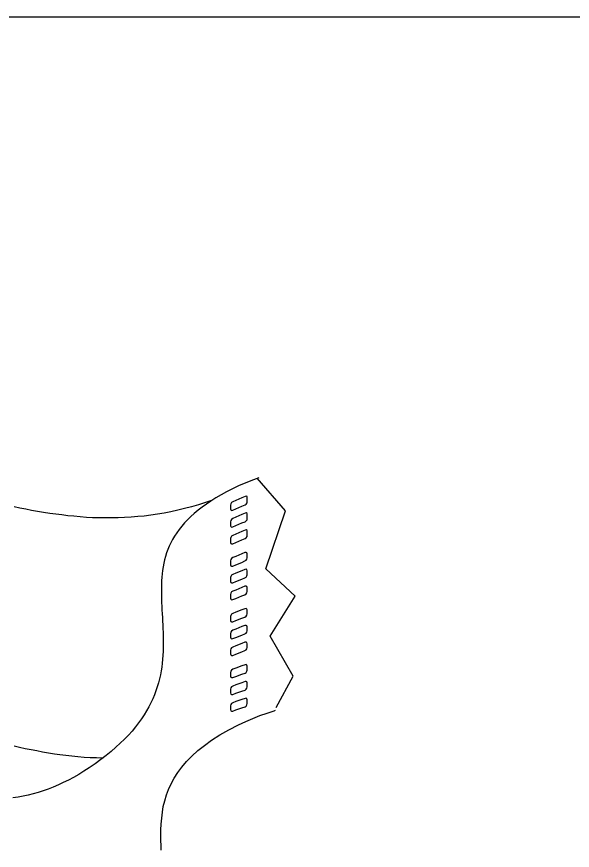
# Model space of a CAD drawing. Extents: x 638850 to 644908, y 297188 to 298900.
# Drawn here: x 639370.2 to 639417.5, y 297967.6 to 298038.5 of the extents above; entities that cross this region are included whole.
import ezdxf

# ---------------------------------------------------------------- set-up
doc = ezdxf.new("R2010")
doc.units = 0
for name, color, linetype in [('1', 7, 'Continuous'), ('16', 7, 'Continuous'), ('2', 7, 'Continuous')]:
    doc.layers.add(name, color=color, linetype=linetype)

msp = doc.modelspace()

# ---------------------------------------------------------------- linework, layer by layer
at = {"layer": '1'}
msp.add_line((638890.439, 298038.53), (639676.439, 298038.53), dxfattribs=at)
msp.add_lwpolyline([(639392.292, 297979.766), (639393.72, 297982.445), (639391.757, 297985.837), (639393.898, 297989.23), (639391.4, 297991.551), (639393.073, 297996.506), (639390.664, 297999.274)], dxfattribs=at)
at = {"layer": '16'}
for points in [[(639389.634, 297997.005), (639389.729, 297997.067), (639389.804, 297997.175), (639389.82, 297997.283), (639389.82, 297997.283), (639389.82, 297997.362), (639389.82, 297997.532), (639389.82, 297997.607), (639389.82, 297997.607), (639389.804, 297997.702), (639389.729, 297997.732), (639389.634, 297997.715), (639389.634, 297997.715), (639389.372, 297997.591), (639388.862, 297997.375), (639388.6, 297997.254), (639388.6, 297997.254), (639388.492, 297997.192), (639388.43, 297997.084), (639388.4, 297996.989), (639388.4, 297996.989), (639388.4, 297996.897), (639388.4, 297996.743), (639388.4, 297996.652), (639388.4, 297996.652), (639388.43, 297996.573), (639388.492, 297996.527), (639388.6, 297996.544), (639388.6, 297996.544), (639388.862, 297996.665), (639389.372, 297996.881), (639389.634, 297997.005), (639389.634, 297997.005), (639389.634, 297997.005)], [(639389.634, 297995.569), (639389.729, 297995.647), (639389.804, 297995.739), (639389.82, 297995.847), (639389.82, 297995.847), (639389.82, 297995.939), (639389.82, 297996.095), (639389.82, 297996.187), (639389.82, 297996.187), (639389.804, 297996.266), (639389.729, 297996.311), (639389.634, 297996.295), (639389.634, 297996.295), (639389.372, 297996.171), (639388.862, 297995.955), (639388.6, 297995.831), (639388.6, 297995.831), (639388.492, 297995.771), (639388.43, 297995.661), (639388.4, 297995.553), (639388.4, 297995.553), (639388.4, 297995.477), (639388.4, 297995.323), (639388.4, 297995.229), (639388.4, 297995.229), (639388.43, 297995.153), (639388.492, 297995.107), (639388.6, 297995.121), (639388.6, 297995.121), (639388.862, 297995.245), (639389.372, 297995.461), (639389.634, 297995.569), (639389.634, 297995.569), (639389.634, 297995.569)], [(639389.634, 297994.149), (639389.729, 297994.211), (639389.804, 297994.303), (639389.82, 297994.411), (639389.82, 297994.411), (639389.82, 297994.502), (639389.82, 297994.659), (639389.82, 297994.751), (639389.82, 297994.751), (639389.804, 297994.829), (639389.729, 297994.875), (639389.634, 297994.859), (639389.634, 297994.859), (639389.372, 297994.735), (639388.862, 297994.519), (639388.6, 297994.411), (639388.6, 297994.411), (639388.492, 297994.349), (639388.43, 297994.241), (639388.4, 297994.133), (639388.4, 297994.133), (639388.4, 297994.057), (639388.4, 297993.9), (639388.4, 297993.809), (639388.4, 297993.809), (639388.43, 297993.717), (639388.492, 297993.684), (639388.6, 297993.701), (639388.6, 297993.701), (639388.862, 297993.809), (639389.372, 297994.025), (639389.634, 297994.149), (639389.634, 297994.149), (639389.634, 297994.149)], [(639389.621, 297992.234), (639389.729, 297992.297), (639389.791, 297992.388), (639389.82, 297992.496), (639389.82, 297992.496), (639389.82, 297992.588), (639389.82, 297992.742), (639389.82, 297992.837), (639389.82, 297992.837), (639389.791, 297992.912), (639389.729, 297992.961), (639389.621, 297992.945), (639389.621, 297992.945), (639389.356, 297992.837), (639388.848, 297992.621), (639388.584, 297992.513), (639388.584, 297992.513), (639388.492, 297992.434), (639388.414, 297992.342), (639388.4, 297992.234), (639388.4, 297992.234), (639388.4, 297992.156), (639388.4, 297991.986), (639388.4, 297991.91), (639388.4, 297991.91), (639388.414, 297991.816), (639388.492, 297991.786), (639388.584, 297991.802), (639388.584, 297991.802), (639388.848, 297991.91), (639389.356, 297992.11), (639389.621, 297992.234), (639389.621, 297992.234), (639389.621, 297992.234)], [(639389.621, 297990.798), (639389.729, 297990.86), (639389.791, 297990.968), (639389.82, 297991.06), (639389.82, 297991.06), (639389.82, 297991.152), (639389.82, 297991.306), (639389.82, 297991.4), (639389.82, 297991.4), (639389.791, 297991.492), (639389.729, 297991.524), (639389.621, 297991.508), (639389.621, 297991.508), (639389.356, 297991.4), (639388.848, 297991.198), (639388.584, 297991.09), (639388.584, 297991.09), (639388.492, 297991.014), (639388.414, 297990.92), (639388.4, 297990.812), (639388.4, 297990.812), (639388.4, 297990.736), (639388.4, 297990.566), (639388.4, 297990.488), (639388.4, 297990.488), (639388.414, 297990.396), (639388.492, 297990.366), (639388.584, 297990.366), (639388.584, 297990.366), (639388.848, 297990.488), (639389.356, 297990.69), (639389.621, 297990.798), (639389.621, 297990.798), (639389.621, 297990.798)], [(639389.621, 297989.362), (639389.729, 297989.437), (639389.791, 297989.532), (639389.82, 297989.64), (639389.82, 297989.64), (639389.82, 297989.715), (639389.82, 297989.885), (639389.82, 297989.964), (639389.82, 297989.964), (639389.791, 297990.056), (639389.729, 297990.101), (639389.621, 297990.088), (639389.621, 297990.088), (639389.356, 297989.98), (639388.848, 297989.761), (639388.584, 297989.653), (639388.584, 297989.653), (639388.492, 297989.594), (639388.414, 297989.499), (639388.4, 297989.391), (639388.4, 297989.391), (639388.4, 297989.316), (639388.4, 297989.146), (639388.4, 297989.067), (639388.4, 297989.067), (639388.414, 297988.976), (639388.492, 297988.93), (639388.584, 297988.943), (639388.584, 297988.943), (639388.848, 297989.051), (639389.356, 297989.254), (639389.621, 297989.362), (639389.621, 297989.362), (639389.621, 297989.362)], [(639389.621, 297987.461), (639389.729, 297987.523), (639389.791, 297987.615), (639389.82, 297987.723), (639389.82, 297987.723), (639389.82, 297987.817), (639389.82, 297987.971), (639389.82, 297988.063), (639389.82, 297988.063), (639389.791, 297988.141), (639389.729, 297988.187), (639389.621, 297988.171), (639389.621, 297988.171), (639389.356, 297988.063), (639388.848, 297987.863), (639388.584, 297987.755), (639388.584, 297987.755), (639388.492, 297987.693), (639388.414, 297987.601), (639388.4, 297987.493), (639388.4, 297987.493), (639388.4, 297987.415), (639388.4, 297987.245), (639388.4, 297987.169), (639388.4, 297987.169), (639388.414, 297987.075), (639388.492, 297987.045), (639388.584, 297987.045), (639388.584, 297987.045), (639388.848, 297987.153), (639389.356, 297987.353), (639389.621, 297987.461), (639389.621, 297987.461), (639389.621, 297987.461)], [(639389.621, 297986.024), (639389.729, 297986.087), (639389.791, 297986.178), (639389.82, 297986.286), (639389.82, 297986.286), (639389.82, 297986.381), (639389.82, 297986.535), (639389.82, 297986.627), (639389.82, 297986.627), (639389.791, 297986.705), (639389.729, 297986.751), (639389.621, 297986.735), (639389.621, 297986.735), (639389.356, 297986.643), (639388.848, 297986.443), (639388.584, 297986.335), (639388.584, 297986.335), (639388.492, 297986.273), (639388.414, 297986.178), (639388.4, 297986.07), (639388.4, 297986.07), (639388.4, 297985.995), (639388.4, 297985.825), (639388.4, 297985.746), (639388.4, 297985.746), (639388.414, 297985.655), (639388.492, 297985.609), (639388.584, 297985.625), (639388.584, 297985.625), (639388.848, 297985.733), (639389.356, 297985.916), (639389.621, 297986.024), (639389.621, 297986.024), (639389.621, 297986.024)], [(639389.621, 297984.604), (639389.729, 297984.666), (639389.791, 297984.758), (639389.82, 297984.866), (639389.82, 297984.866), (639389.82, 297984.944), (639389.82, 297985.115), (639389.82, 297985.19), (639389.82, 297985.19), (639389.791, 297985.285), (639389.729, 297985.331), (639389.621, 297985.314), (639389.621, 297985.314), (639389.356, 297985.206), (639388.848, 297985.02), (639388.584, 297984.912), (639388.584, 297984.912), (639388.492, 297984.853), (639388.414, 297984.758), (639388.4, 297984.65), (639388.4, 297984.65), (639388.4, 297984.575), (639388.4, 297984.404), (639388.4, 297984.326), (639388.4, 297984.326), (639388.414, 297984.234), (639388.492, 297984.188), (639388.584, 297984.202), (639388.584, 297984.202), (639388.848, 297984.31), (639389.356, 297984.496), (639389.621, 297984.604), (639389.621, 297984.604), (639389.621, 297984.604)], [(639389.634, 297982.69), (639389.729, 297982.752), (639389.791, 297982.844), (639389.82, 297982.952), (639389.82, 297982.952), (639389.82, 297983.044), (639389.82, 297983.198), (639389.82, 297983.292), (639389.82, 297983.292), (639389.791, 297983.368), (639389.729, 297983.416), (639389.634, 297983.4), (639389.634, 297983.4), (639389.356, 297983.308), (639388.848, 297983.122), (639388.584, 297983.014), (639388.584, 297983.014), (639388.492, 297982.952), (639388.414, 297982.86), (639388.4, 297982.752), (639388.4, 297982.752), (639388.4, 297982.674), (639388.4, 297982.52), (639388.4, 297982.425), (639388.4, 297982.425), (639388.414, 297982.334), (639388.492, 297982.304), (639388.584, 297982.304), (639388.584, 297982.304), (639388.848, 297982.412), (639389.356, 297982.595), (639389.634, 297982.69), (639389.634, 297982.69), (639389.634, 297982.69)], [(639389.634, 297981.254), (639389.729, 297981.316), (639389.791, 297981.407), (639389.82, 297981.515), (639389.82, 297981.515), (639389.82, 297981.607), (639389.82, 297981.764), (639389.82, 297981.856), (639389.82, 297981.856), (639389.791, 297981.947), (639389.729, 297981.98), (639389.634, 297981.98), (639389.634, 297981.98), (639389.356, 297981.872), (639388.848, 297981.702), (639388.584, 297981.594), (639388.584, 297981.594), (639388.492, 297981.532), (639388.414, 297981.437), (639388.4, 297981.329), (639388.4, 297981.329), (639388.4, 297981.254), (639388.4, 297981.083), (639388.4, 297981.005), (639388.4, 297981.005), (639388.414, 297980.913), (639388.492, 297980.881), (639388.584, 297980.881), (639388.584, 297980.881), (639388.848, 297980.975), (639389.356, 297981.159), (639389.634, 297981.254), (639389.634, 297981.254), (639389.634, 297981.254)], [(639389.634, 297979.833), (639389.729, 297979.893), (639389.791, 297979.987), (639389.82, 297980.095), (639389.82, 297980.095), (639389.82, 297980.171), (639389.82, 297980.341), (639389.82, 297980.419), (639389.82, 297980.419), (639389.791, 297980.511), (639389.729, 297980.557), (639389.634, 297980.543), (639389.634, 297980.543), (639389.356, 297980.449), (639388.848, 297980.265), (639388.584, 297980.171), (639388.584, 297980.171), (639388.492, 297980.109), (639388.414, 297980.017), (639388.4, 297979.909), (639388.4, 297979.909), (639388.4, 297979.833), (639388.4, 297979.663), (639388.4, 297979.585), (639388.4, 297979.585), (639388.414, 297979.493), (639388.492, 297979.447), (639388.584, 297979.461), (639388.584, 297979.461), (639388.848, 297979.555), (639389.356, 297979.739), (639389.634, 297979.833), (639389.634, 297979.833), (639389.634, 297979.833)]]:
    msp.add_lwpolyline(points, dxfattribs=at)
at = {"layer": '2'}
for points in [[(639390.82, 297999.29), (639390.361, 297999.121), (639389.713, 297998.874), (639389.079, 297998.613), (639389.079, 297998.613), (639389.079, 297998.613), (639389.079, 297998.613), (639389.079, 297998.613), (639389.079, 297998.613), (639388.555, 297998.365), (639388.06, 297998.118), (639387.596, 297997.857), (639387.148, 297997.596), (639386.732, 297997.33), (639386.345, 297997.069), (639385.976, 297996.806), (639385.636, 297996.543)], [(639386.784, 297997.366), (639386.269, 297997.193), (639385.666, 297997.006), (639385.081, 297996.835), (639384.491, 297996.682), (639383.922, 297996.543), (639383.335, 297996.403), (639382.763, 297996.295), (639382.192, 297996.205), (639381.62, 297996.126), (639381.064, 297996.048), (639380.509, 297996.003), (639379.953, 297995.955), (639379.397, 297995.926), (639378.839, 297995.895), (639378.299, 297995.895), (639377.759, 297995.895), (639377.217, 297995.895), (639376.677, 297995.91), (639376.153, 297995.94), (639375.613, 297995.985), (639375.086, 297996.034), (639374.56, 297996.079), (639374.053, 297996.142), (639373.543, 297996.205), (639373.032, 297996.282), (639372.508, 297996.358), (639371.999, 297996.45), (639371.488, 297996.529), (639370.993, 297996.637), (639370.483, 297996.727), (639369.99, 297996.835)], [(639385.636, 297996.543), (639385.31, 297996.282), (639385.018, 297996.003), (639384.739, 297995.739), (639384.478, 297995.463), (639384.246, 297995.184), (639384.03, 297994.909), (639383.83, 297994.628), (639383.643, 297994.349), (639383.474, 297994.059), (639383.335, 297993.78), (639383.195, 297993.485), (639383.071, 297993.208), (639382.963, 297992.913), (639382.871, 297992.621), (639382.792, 297992.326), (639382.732, 297992.034), (639382.669, 297991.741), (639382.624, 297991.431), (639382.592, 297991.138), (639382.561, 297990.846), (639382.531, 297990.535), (639382.531, 297990.227), (639382.518, 297989.919), (639382.518, 297989.624), (639382.518, 297989.316), (639382.531, 297989.005), (639382.531, 297988.681), (639382.547, 297988.375), (639382.561, 297988.065), (639382.576, 297987.741), (639382.606, 297987.432), (639382.624, 297987.108), (639382.639, 297986.798), (639382.655, 297986.474), (639382.669, 297986.15), (639382.669, 297985.826), (639382.684, 297985.502), (639382.684, 297985.176), (639382.669, 297984.854), (639382.669, 297984.53), (639382.655, 297984.204), (639382.624, 297983.862), (639382.592, 297983.542), (639382.547, 297983.2), (639382.502, 297982.874), (639382.439, 297982.534), (639382.36, 297982.197), (639382.268, 297981.873), (639382.174, 297981.531), (639382.052, 297981.193), (639381.928, 297980.851), (639381.789, 297980.511), (639381.634, 297980.172), (639381.467, 297979.834), (639381.265, 297979.494), (639381.064, 297979.155), (639380.833, 297978.797), (639380.587, 297978.457), (639380.322, 297978.12), (639380.027, 297977.764), (639379.721, 297977.422), (639379.379, 297977.082), (639379.024, 297976.729), (639378.655, 297976.389), (639378.254, 297976.032), (639377.822, 297975.678), (639377.359, 297975.339), (639376.879, 297974.985), (639376.369, 297974.628), (639376.369, 297974.628), (639375.937, 297974.351), (639375.489, 297974.072), (639375.057, 297973.824), (639374.623, 297973.595), (639374.177, 297973.377), (639373.759, 297973.176), (639373.327, 297972.99), (639372.895, 297972.823), (639372.463, 297972.681), (639372.046, 297972.544), (639371.612, 297972.42), (639371.18, 297972.312), (639370.764, 297972.22), (639370.33, 297972.141), (639369.898, 297972.081)], [(639382.502, 297967.617), (639382.471, 297968.85), (639382.484, 297969.36), (639382.502, 297969.855), (639382.547, 297970.348), (639382.606, 297970.859), (639382.684, 297971.354), (639382.808, 297971.833), (639382.95, 297972.328), (639383.132, 297972.805), (639383.353, 297973.284), (639383.611, 297973.764), (639383.906, 297974.243), (639384.262, 297974.704), (639384.649, 297975.168), (639385.112, 297975.631), (639385.607, 297976.095), (639386.176, 297976.542), (639386.795, 297976.99), (639387.488, 297977.44), (639388.246, 297977.872), (639389.079, 297978.304), (639389.079, 297978.304), (639389.698, 297978.581), (639390.298, 297978.826), (639390.901, 297979.078), (639391.507, 297979.292), (639392.105, 297979.494), (639392.212, 297979.528)], [(639369.99, 297976.497), (639370.469, 297976.389), (639370.948, 297976.281), (639371.441, 297976.189), (639371.923, 297976.095), (639372.418, 297976.002), (639372.91, 297975.91), (639373.421, 297975.834), (639373.898, 297975.771), (639374.407, 297975.708), (639374.917, 297975.647), (639375.428, 297975.6), (639375.95, 297975.555), (639376.477, 297975.525), (639377.003, 297975.51), (639377.543, 297975.492), (639377.568, 297975.492)]]:
    msp.add_lwpolyline(points, dxfattribs=at)

doc.saveas('drawing.dxf')
